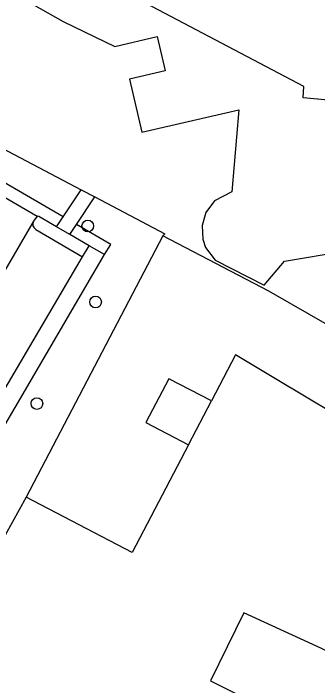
# Model space of a CAD drawing. Extents: x 160664 to 161506, y 382245 to 383288.
# Drawn here: x 161080.6 to 161106, y 383114.9 to 383171.1 of the extents above; entities that cross this region are included whole.
import ezdxf

# ---------------------------------------------------------------- set-up
doc = ezdxf.new("R2010")
doc.units = 0
for name, color, linetype in [('IMGEO_Boom', 7, 'Continuous'), ('IMGEO_Groenvoorziening', 7, 'Continuous'), ('IMGEO_Hek', 7, 'Continuous'), ('IMGEO_Pand', 7, 'Continuous'), ('IMGEO_Pand_overbouw', 7, 'Continuous'), ('IMGEO_Rijbaan_lokaal_open', 7, 'Continuous'), ('IMGEO_Verkeerseiland_open', 7, 'Continuous'), ('IMGEO_Voetpad_open', 7, 'Continuous')]:
    doc.layers.add(name, color=color, linetype=linetype)

msp = doc.modelspace()

# ---------------------------------------------------------------- linework, layer by layer
at = {"layer": 'IMGEO_Boom'}
for centre in [(161086.795, 383153.349), (161087.441, 383146.985), (161082.538, 383138.478)]:
    msp.add_circle(centre, 0.489, dxfattribs=at)
at = {"layer": 'IMGEO_Groenvoorziening'}
for points in [[(161059.994, 383169.339), (161060.373, 383169.88), (161062.233, 383169.04), (161086.232, 383156.39)], [(161084.726, 383154.118), (161059.721, 383168.691)], [(161087.388, 383155.781), (161093.226, 383152.703), (161093.072, 383152.528)], [(161088.203, 383150.961), (161088.714, 383151.794), (161085.851, 383153.463)], [(161088.203, 383150.961), (161086.912, 383151.687)], [(161075.846, 383129.833), (161088.203, 383150.961)], [(161081.643, 383130.636), (161079.899, 383127.453)]]:
    msp.add_lwpolyline(points, dxfattribs=at)
at = {"layer": 'IMGEO_Hek'}
for points in [[(161062.233, 383169.04), (161086.232, 383156.39)], [(161086.232, 383156.39), (161087.388, 383155.781)], [(161087.388, 383155.781), (161093.226, 383152.703)], [(161093.226, 383152.703), (161093.072, 383152.528)]]:
    msp.add_lwpolyline(points, dxfattribs=at)
at = {"layer": 'IMGEO_Pand'}
for points in [[(161084.173, 383176.029), (161082.166, 383171.918), (161084.731, 383170.484), (161089.042, 383168.379), (161092.606, 383169.207), (161093.272, 383166.339), (161090.274, 383165.642), (161091.306, 383161.202), (161099.42, 383163.067), (161098.84, 383156.201), (161097.384, 383155.445), (161096.655, 383154.472), (161096.364, 383153.385), (161096.423, 383152.245), (161096.639, 383151.554), (161097.433, 383150.492), (161101.528, 383148.392), (161103.248, 383150.412), (161113.208, 383152.083), (161113.148, 383152.452), (161117.202, 383153.285)], [(161121.067, 383165.435), (161113.717, 383163.628), (161113.763, 383163.235), (161104.797, 383164.068), (161104.857, 383165.031), (161092.19, 383171.7), (161084.173, 383176.029)], [(161093.072, 383152.528), (161081.643, 383130.636)], [(161121.403, 383136.321), (161120.748, 383136.427), (161115.538, 383140.311), (161107.028, 383144.962), (161101.931, 383147.903), (161093.072, 383152.528)], [(161116.598, 383132.104), (161102.611, 383140.477), (161099.139, 383142.555), (161097.125, 383138.696), (161093.57, 383140.552), (161091.641, 383136.9), (161095.213, 383135.035), (161090.502, 383126.011), (161081.643, 383130.636)], [(161108.894, 383116.654), (161106.266, 383118.007), (161099.825, 383120.963), (161097.042, 383115.272), (161104.228, 383111.663), (161102.23, 383107.686)]]:
    msp.add_lwpolyline(points, dxfattribs=at)
at = {"layer": 'IMGEO_Pand_overbouw'}
msp.add_lwpolyline([(161097.125, 383138.696), (161093.57, 383140.552), (161091.641, 383136.9), (161095.213, 383135.035)], close=True, dxfattribs=at)
at = {"layer": 'IMGEO_Rijbaan_lokaal_open'}
for points in [[(161077.39, 383157.18), (161082.548, 383154.181)], [(161082.548, 383154.181), (161082.261, 383153.748)], [(161082.261, 383153.748), (161074.527, 383140.491)], [(161082.447, 383153.06), (161086.349, 383150.769)], [(161061.432, 383108.156), (161067.53, 383118.622), (161070.095, 383122.895), (161070.112, 383123.046), (161076.251, 383133.558), (161076.385, 383133.656), (161078.827, 383137.985), (161086.349, 383150.769)]]:
    msp.add_lwpolyline(points, dxfattribs=at)
msp.add_arc((161082.703, 383153.498), 0.508, 150.5609, 239.6955, dxfattribs=at)
at = {"layer": 'IMGEO_Verkeerseiland_open'}
for points in [[(161084.17, 383153.279), (161082.691, 383154.138), (161082.548, 383154.181)], [(161086.912, 383151.687), (161085.296, 383152.625)], [(161086.349, 383150.769), (161086.912, 383151.687)]]:
    msp.add_lwpolyline(points, dxfattribs=at)
at = {"layer": 'IMGEO_Voetpad_open'}
for points in [[(161084.726, 383154.118), (161086.232, 383156.39)], [(161086.232, 383156.39), (161087.388, 383155.781)], [(161085.851, 383153.463), (161087.388, 383155.781)], [(161084.17, 383153.279), (161084.726, 383154.118)], [(161085.296, 383152.625), (161084.17, 383153.279)], [(161085.296, 383152.625), (161085.851, 383153.463)]]:
    msp.add_lwpolyline(points, dxfattribs=at)

doc.saveas('drawing.dxf')
